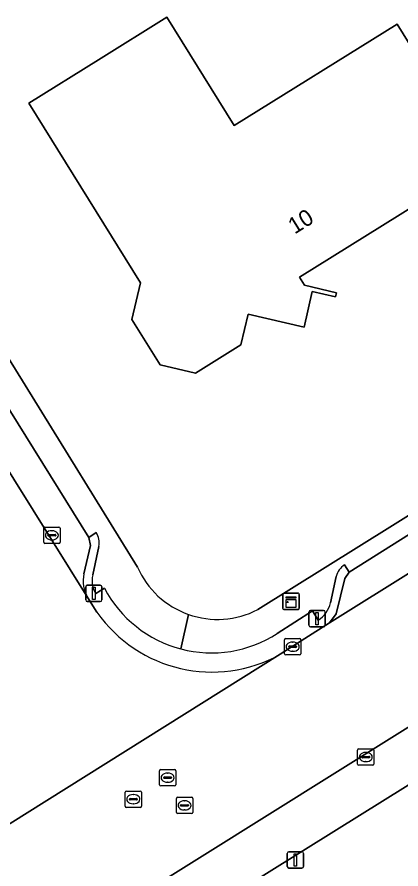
# Model space of a CAD drawing. Extents: x 158455 to 159797, y 387218 to 388672.
# Drawn here: x 158839.9 to 158863.3, y 387656.7 to 387708.7 of the extents above; entities that cross this region are included whole.
import ezdxf

# ---------------------------------------------------------------- set-up
doc = ezdxf.new("R2010")
doc.units = 0
for name, color, linetype in [('IMGEO_Erf', 7, 'Continuous'), ('IMGEO_Kast', 7, 'Continuous'), ('IMGEO_Kolk', 7, 'Continuous'), ('IMGEO_Lichtmast', 7, 'Continuous'), ('IMGEO_Pand', 7, 'Continuous'), ('IMGEO_Pand_nummerreeks', 7, 'Continuous'), ('IMGEO_Parkeervlak_open', 7, 'Continuous'), ('IMGEO_Rijbaan_lokaal_gesloten', 7, 'Continuous'), ('IMGEO_Rioolput', 7, 'Continuous'), ('IMGEO_Voetpad_open', 7, 'Continuous')]:
    doc.layers.add(name, color=color, linetype=linetype)

msp = doc.modelspace()

# ---------------------------------------------------------------- linework, layer by layer
at = {"layer": 'IMGEO_Erf'}
for points in [[(158854.575, 387672.508), (158879.115, 387687.804), (158883.712, 387690.464), (158885.911, 387691.845), (158889.039, 387693.808), (158894.399, 387697.16), (158919.426, 387712.738), (158925.895, 387716.782), (158944.987, 387728.68), (158946.265, 387734.359), (158945.05, 387736.345), (158936.552, 387750), (158894.251, 387817.603)], [(158789.671, 387767.555), (158798.526, 387753.232), (158826.597, 387708.465), (158847.224, 387675.111)], [(158889.005, 387677.476), (158884.006, 387674.377), (158883.615, 387674.152), (158859.384, 387659.046), (158794.528, 387618.614), (158789.575, 387615.526), (158787.01, 387619.309), (158783.472, 387624.969), (158781.948, 387627.373), (158778.071, 387633.488), (158774.808, 387638.724), (158774.068, 387639.841), (158771.484, 387643.741), (158770.998, 387644.552), (158768.064, 387649.308), (158764.23, 387655.435), (158760.938, 387660.621)]]:
    msp.add_lwpolyline(points, dxfattribs=at)
msp.add_lwpolyline([(158849.023, 387708.702), (158853.127, 387702.092), (158863.1, 387708.285), (158865.728, 387704.053), (158868.366, 387699.806), (158857.123, 387692.824), (158857.429, 387692.332), (158859.384, 387691.875), (158859.324, 387691.619), (158857.915, 387691.948), (158857.407, 387689.772), (158853.991, 387690.571), (158853.55, 387688.689), (158850.777, 387686.966), (158848.606, 387687.474), (158846.889, 387690.239), (158847.413, 387692.48), (158840.591, 387703.466), (158844.839, 387706.104)], close=True, dxfattribs=at)
for centre, radius, start, end in [((158852.117, 387677.253), 5.341, 203.6377, 250.5198), ((158852.12, 387677.253), 5.343, 250.4962, 297.3579)]:
    msp.add_arc(centre, radius, start, end, dxfattribs=at)
at = {"layer": 'IMGEO_Kast'}
for p, q in [((158856.114, 387672.585), (158856.114, 387673.426)), ((158856.114, 387673.426), (158856.114, 387672.585)), ((158856.189, 387673.51), (158857.03, 387673.51)), ((158857.03, 387673.51), (158856.189, 387673.51)), ((158857.114, 387673.435), (158857.114, 387672.594)), ((158857.114, 387672.594), (158857.114, 387673.435)), ((158857.039, 387672.51), (158856.198, 387672.51)), ((158856.198, 387672.51), (158857.039, 387672.51))]:
    msp.add_line(p, q, dxfattribs=at)
for points in [[(158856.309, 387673.3), (158856.909, 387673.3), (158856.909, 387673.215), (158856.309, 387673.215), (158856.309, 387673.3)], [(158856.309, 387673.125), (158856.909, 387673.125), (158856.909, 387672.636), (158856.309, 387672.636), (158856.309, 387673.125)]]:
    msp.add_lwpolyline(points, dxfattribs=at)
msp.add_circle((158856.393, 387672.974), 0.0377, dxfattribs=at)
for centre, start, end in [((158856.192, 387673.432), 92.4484, 184.2845), ((158856.192, 387673.432), 92.4484, 184.2845), ((158857.036, 387673.432), 2.4484, 94.2845), ((158857.036, 387673.432), 2.4484, 94.2845), ((158856.192, 387672.588), 182.4484, 274.2845), ((158856.192, 387672.588), 182.4484, 274.2845), ((158857.036, 387672.588), 272.4484, 4.2845), ((158857.036, 387672.588), 272.4484, 4.2845)]:
    msp.add_arc(centre, 0.0779, start, end, dxfattribs=at)
at = {"layer": 'IMGEO_Kolk'}
for p, q in [((158841.493, 387676.626), (158841.493, 387677.478)), ((158841.568, 387677.552), (158842.42, 387677.552)), ((158842.494, 387677.478), (158842.494, 387676.626)), ((158841.752, 387677.046), (158841.752, 387677.058)), ((158842.19, 387677.009), (158841.792, 387677.009)), ((158841.795, 387677.095), (158842.193, 387677.095)), ((158841.981, 387677.332), (158842.006, 387677.332)), ((158842.236, 387677.058), (158842.236, 387677.046)), ((158842.42, 387676.552), (158841.568, 387676.552)), ((158842.004, 387676.772), (158841.979, 387676.772)), ((158856.287, 387670.744), (158857.139, 387670.744)), ((158856.212, 387669.818), (158856.212, 387670.67)), ((158856.471, 387670.238), (158856.471, 387670.25)), ((158856.909, 387670.201), (158856.511, 387670.201)), ((158856.514, 387670.287), (158856.912, 387670.287)), ((158856.7, 387670.524), (158856.725, 387670.524)), ((158856.955, 387670.25), (158856.955, 387670.238)), ((158857.213, 387670.67), (158857.213, 387669.818)), ((158857.139, 387669.744), (158856.287, 387669.744)), ((158856.723, 387669.964), (158856.698, 387669.964)), ((158860.754, 387664.001), (158861.606, 387664.001)), ((158860.679, 387663.075), (158860.679, 387663.927)), ((158860.938, 387663.495), (158860.938, 387663.507)), ((158861.376, 387663.458), (158860.978, 387663.458)), ((158860.981, 387663.544), (158861.379, 387663.544)), ((158861.167, 387663.781), (158861.192, 387663.781)), ((158861.422, 387663.507), (158861.422, 387663.495)), ((158861.68, 387663.927), (158861.68, 387663.075)), ((158861.606, 387663.001), (158860.754, 387663.001)), ((158861.19, 387663.221), (158861.165, 387663.221))]:
    msp.add_line(p, q, dxfattribs=at)
for points in [[(158841.493, 387676.626), (158841.493, 387677.478)], [(158841.568, 387677.552), (158842.42, 387677.552)], [(158842.494, 387677.478), (158842.494, 387676.626)], [(158842.42, 387676.552), (158841.568, 387676.552)], [(158856.287, 387670.744), (158857.139, 387670.744)], [(158856.212, 387669.818), (158856.212, 387670.67)], [(158857.213, 387670.67), (158857.213, 387669.818)], [(158857.139, 387669.744), (158856.287, 387669.744)], [(158860.754, 387664.001), (158861.606, 387664.001)], [(158860.679, 387663.075), (158860.679, 387663.927)], [(158861.68, 387663.927), (158861.68, 387663.075)], [(158861.606, 387663.001), (158860.754, 387663.001)]]:
    msp.add_lwpolyline(points, dxfattribs=at)
for centre, radius, start, end in [((158841.57, 387677.476), 0.0765, 91.552, 178.448), ((158841.57, 387677.476), 0.0765, 91.552, 178.448), ((158842.418, 387677.476), 0.0765, 1.552, 88.448), ((158842.418, 387677.476), 0.0765, 1.552, 88.448), ((158841.792, 387677.055), 0.0403, 85.8775, 175.7526), ((158841.789, 387677.045), 0.0366, 178.938, 274.7102), ((158842.193, 387677.052), 0.043, 264.8664, 352.4533), ((158842.197, 387677.057), 0.0386, 1.7309, 96.639), ((158841.57, 387676.628), 0.0765, 181.552, 268.448), ((158841.57, 387676.628), 0.0765, 181.552, 268.448), ((158842.418, 387676.628), 0.0765, 271.552, 358.448), ((158842.418, 387676.628), 0.0765, 271.552, 358.448), ((158856.289, 387670.668), 0.0765, 91.552, 178.448), ((158856.289, 387670.668), 0.0765, 91.552, 178.448), ((158857.137, 387670.668), 0.0765, 1.552, 88.448), ((158857.137, 387670.668), 0.0765, 1.552, 88.448), ((158856.511, 387670.247), 0.0403, 85.8775, 175.7526), ((158856.508, 387670.237), 0.0366, 178.938, 274.7102), ((158856.912, 387670.244), 0.043, 264.8664, 352.4533), ((158856.916, 387670.249), 0.0386, 1.7309, 96.639), ((158856.289, 387669.82), 0.0765, 181.552, 268.448), ((158856.289, 387669.82), 0.0765, 181.552, 268.448), ((158857.137, 387669.82), 0.0765, 271.552, 358.448), ((158857.137, 387669.82), 0.0765, 271.552, 358.448), ((158860.756, 387663.925), 0.0765, 91.552, 178.448), ((158860.756, 387663.925), 0.0765, 91.552, 178.448), ((158861.604, 387663.925), 0.0765, 1.552, 88.448), ((158861.604, 387663.925), 0.0765, 1.552, 88.448), ((158860.978, 387663.504), 0.0403, 85.8775, 175.7526), ((158860.975, 387663.494), 0.0366, 178.938, 274.7102), ((158861.379, 387663.501), 0.043, 264.8664, 352.4533), ((158861.383, 387663.506), 0.0386, 1.7309, 96.639), ((158860.756, 387663.077), 0.0765, 181.552, 268.448), ((158860.756, 387663.077), 0.0765, 181.552, 268.448), ((158861.604, 387663.077), 0.0765, 271.552, 358.448), ((158861.604, 387663.077), 0.0765, 271.552, 358.448)]:
    msp.add_arc(centre, radius, start, end, dxfattribs=at)
for centre, major_axis, ratio, start_param, end_param in [((158841.98, 387677.052), (-0.387, 0.002), 0.722429, 4.712389, 7.853982), ((158842.005, 387677.052), (-0.39, 0.002), 0.717154, 1.570796, 4.712389), ((158856.699, 387670.244), (-0.387, 0.002), 0.722429, 4.712389, 7.853982), ((158856.724, 387670.244), (-0.39, 0.002), 0.717154, 1.570796, 4.712389), ((158861.166, 387663.501), (-0.387, 0.002), 0.722429, 4.712389, 7.853982), ((158861.191, 387663.501), (-0.39, 0.002), 0.717154, 1.570796, 4.712389)]:
    msp.add_ellipse(centre, major_axis=major_axis, ratio=ratio, start_param=start_param, end_param=end_param, dxfattribs=at)
at = {"layer": 'IMGEO_Lichtmast'}
for p, q in [((158844.059, 387673.098), (158844.059, 387673.898)), ((158844.059, 387673.898), (158844.059, 387673.098)), ((158844.159, 387673.998), (158844.949, 387673.998)), ((158844.949, 387673.998), (158844.159, 387673.998)), ((158845.049, 387673.898), (158845.049, 387673.098)), ((158845.049, 387673.098), (158845.049, 387673.898)), ((158844.949, 387672.998), (158844.159, 387672.998)), ((158844.159, 387672.998), (158844.949, 387672.998)), ((158857.71, 387671.555), (158857.71, 387672.355)), ((158857.71, 387672.355), (158857.71, 387671.555)), ((158857.81, 387672.455), (158858.6, 387672.455)), ((158858.6, 387672.455), (158857.81, 387672.455)), ((158858.7, 387672.355), (158858.7, 387671.555)), ((158858.7, 387671.555), (158858.7, 387672.355)), ((158858.6, 387671.455), (158857.81, 387671.455)), ((158857.81, 387671.455), (158858.6, 387671.455)), ((158856.486, 387657.713), (158857.276, 387657.713)), ((158857.276, 387657.713), (158856.486, 387657.713)), ((158856.386, 387656.813), (158856.386, 387657.613)), ((158856.386, 387657.613), (158856.386, 387656.813)), ((158857.376, 387657.613), (158857.376, 387656.813)), ((158857.376, 387656.813), (158857.376, 387657.613)), ((158857.276, 387656.713), (158856.486, 387656.713)), ((158856.486, 387656.713), (158857.276, 387656.713))]:
    msp.add_line(p, q, dxfattribs=at)
for points in [[(158844.479, 387673.873), (158844.629, 387673.873), (158844.629, 387673.123), (158844.479, 387673.123), (158844.479, 387673.873)], [(158858.13, 387672.33), (158858.28, 387672.33), (158858.28, 387671.58), (158858.13, 387671.58), (158858.13, 387672.33)], [(158856.806, 387657.588), (158856.956, 387657.588), (158856.956, 387656.838), (158856.806, 387656.838), (158856.806, 387657.588)]]:
    msp.add_lwpolyline(points, dxfattribs=at)
for centre, start, end in [((158844.159, 387673.898), 90, 180), ((158844.159, 387673.898), 90, 180), ((158844.949, 387673.898), 0, 90), ((158844.949, 387673.898), 360, 90), ((158844.159, 387673.098), 180, 270), ((158844.159, 387673.098), 180, 270), ((158844.949, 387673.098), 270, 0), ((158844.949, 387673.098), 270, 0), ((158857.81, 387672.355), 90, 180), ((158857.81, 387672.355), 90, 180), ((158858.6, 387672.355), 0, 90), ((158858.6, 387672.355), 360, 90), ((158857.81, 387671.555), 180, 270), ((158857.81, 387671.555), 180, 270), ((158858.6, 387671.555), 270, 0), ((158858.6, 387671.555), 270, 0), ((158856.486, 387657.613), 90, 180), ((158856.486, 387657.613), 90, 180), ((158857.276, 387657.613), 0, 90), ((158857.276, 387657.613), 360, 90), ((158856.486, 387656.813), 180, 270), ((158856.486, 387656.813), 180, 270), ((158857.276, 387656.813), 270, 0), ((158857.276, 387656.813), 270, 0)]:
    msp.add_arc(centre, 0.1, start, end, dxfattribs=at)
at = {"layer": 'IMGEO_Pand'}
msp.add_lwpolyline([(158865.728, 387704.053), (158863.1, 387708.285), (158853.127, 387702.092), (158849.023, 387708.702), (158844.839, 387706.104), (158840.591, 387703.466), (158847.413, 387692.48), (158846.889, 387690.239), (158848.606, 387687.474), (158850.777, 387686.966), (158853.55, 387688.689), (158853.991, 387690.571), (158857.407, 387689.772), (158857.915, 387691.948), (158859.324, 387691.619), (158859.384, 387691.875), (158857.429, 387692.332), (158857.123, 387692.824), (158868.366, 387699.806)], close=True, dxfattribs=at)
at = {"layer": 'IMGEO_Parkeervlak_open'}
for points in [[(158788.904, 387761.837), (158844.198, 387673.232)], [(158843.953, 387674.704), (158844.348, 387676.432), (158844.256, 387676.913), (158825.174, 387707.541), (158797.136, 387752.353), (158792.084, 387760.425)], [(158878.551, 387684.629), (158876.735, 387685.059), (158876.248, 387684.931), (158860.171, 387674.791), (158859.911, 387674.413), (158859.369, 387672.243), (158858.962, 387671.706), (158880.072, 387684.887)]]:
    msp.add_lwpolyline(points, dxfattribs=at)
msp.add_arc((158845.904, 387674.272), 1.998, 167.5274, 211.3719, dxfattribs=at)
at = {"layer": 'IMGEO_Rijbaan_lokaal_gesloten'}
for points in [[(158844.747, 387672.356), (158844.198, 387673.232), (158788.904, 387761.837)], [(158945.416, 387725.594), (158927.362, 387714.425), (158920.835, 387710.34), (158895.883, 387694.779), (158890.625, 387691.491), (158885.188, 387688.104), (158880.72, 387685.337), (158880.072, 387684.887), (158858.962, 387671.706), (158855.957, 387669.782), (158835.817, 387657.182), (158835.446, 387656.987), (158834.62, 387656.451), (158799.078, 387634.195)], [(158789.305, 387636.07), (158782.556, 387631.666), (158790.258, 387619.355), (158883.627, 387677.735), (158887.243, 387680.019), (158907.509, 387692.653)], [(158835.446, 387656.987), (158835.817, 387657.182), (158855.957, 387669.782)]]:
    msp.add_lwpolyline(points, dxfattribs=at)
msp.add_arc((158851.776, 387677.269), 8.575, 214.9515, 299.1848, dxfattribs=at)
at = {"layer": 'IMGEO_Rioolput'}
for p, q in [((158848.568, 387661.813), (158848.568, 387662.665)), ((158848.643, 387662.739), (158849.495, 387662.739)), ((158849.056, 387662.519), (158849.081, 387662.519)), ((158849.569, 387662.665), (158849.569, 387661.813)), ((158848.827, 387662.233), (158848.827, 387662.245)), ((158849.265, 387662.196), (158848.867, 387662.196)), ((158848.87, 387662.282), (158849.268, 387662.282)), ((158849.079, 387661.959), (158849.054, 387661.959)), ((158849.311, 387662.245), (158849.311, 387662.233)), ((158846.47, 387660.497), (158846.47, 387661.349)), ((158846.545, 387661.423), (158847.397, 387661.423)), ((158847.471, 387661.349), (158847.471, 387660.497)), ((158849.495, 387661.739), (158848.643, 387661.739)), ((158846.729, 387660.917), (158846.729, 387660.929)), ((158847.167, 387660.88), (158846.769, 387660.88)), ((158846.772, 387660.966), (158847.17, 387660.966)), ((158846.958, 387661.203), (158846.983, 387661.203)), ((158847.213, 387660.929), (158847.213, 387660.917)), ((158849.603, 387660.121), (158849.603, 387660.973)), ((158849.678, 387661.047), (158850.53, 387661.047)), ((158850.091, 387660.827), (158850.116, 387660.827)), ((158850.604, 387660.973), (158850.604, 387660.121)), ((158847.397, 387660.423), (158846.545, 387660.423)), ((158846.981, 387660.643), (158846.956, 387660.643)), ((158849.862, 387660.541), (158849.862, 387660.553)), ((158850.3, 387660.504), (158849.902, 387660.504)), ((158849.905, 387660.59), (158850.303, 387660.59)), ((158850.346, 387660.553), (158850.346, 387660.541)), ((158850.53, 387660.047), (158849.678, 387660.047)), ((158850.114, 387660.267), (158850.089, 387660.267))]:
    msp.add_line(p, q, dxfattribs=at)
for points in [[(158848.568, 387661.813), (158848.568, 387662.665)], [(158848.643, 387662.739), (158849.495, 387662.739)], [(158849.569, 387662.665), (158849.569, 387661.813)], [(158846.47, 387660.497), (158846.47, 387661.349)], [(158846.545, 387661.423), (158847.397, 387661.423)], [(158847.471, 387661.349), (158847.471, 387660.497)], [(158849.495, 387661.739), (158848.643, 387661.739)], [(158849.603, 387660.121), (158849.603, 387660.973)], [(158849.678, 387661.047), (158850.53, 387661.047)], [(158850.604, 387660.973), (158850.604, 387660.121)], [(158847.397, 387660.423), (158846.545, 387660.423)], [(158850.53, 387660.047), (158849.678, 387660.047)]]:
    msp.add_lwpolyline(points, dxfattribs=at)
for centre, radius, start, end in [((158848.645, 387662.663), 0.0765, 91.552, 178.448), ((158848.645, 387662.663), 0.0765, 91.552, 178.448), ((158849.493, 387662.663), 0.0765, 1.552, 88.448), ((158849.493, 387662.663), 0.0765, 1.552, 88.448), ((158848.867, 387662.242), 0.0403, 85.8775, 175.7526), ((158848.864, 387662.232), 0.0366, 178.938, 274.7102), ((158849.268, 387662.239), 0.043, 264.8664, 352.4533), ((158849.272, 387662.244), 0.0386, 1.7309, 96.639), ((158846.547, 387661.347), 0.0765, 91.552, 178.448), ((158846.547, 387661.347), 0.0765, 91.552, 178.448), ((158847.395, 387661.347), 0.0765, 1.552, 88.448), ((158847.395, 387661.347), 0.0765, 1.552, 88.448), ((158848.645, 387661.815), 0.0765, 181.552, 268.448), ((158848.645, 387661.815), 0.0765, 181.552, 268.448), ((158849.493, 387661.815), 0.0765, 271.552, 358.448), ((158849.493, 387661.815), 0.0765, 271.552, 358.448), ((158846.769, 387660.926), 0.0403, 85.8775, 175.7526), ((158846.766, 387660.916), 0.0366, 178.938, 274.7102), ((158847.17, 387660.923), 0.043, 264.8664, 352.4533), ((158847.174, 387660.928), 0.0386, 1.7309, 96.639), ((158849.68, 387660.971), 0.0765, 91.552, 178.448), ((158849.68, 387660.971), 0.0765, 91.552, 178.448), ((158850.528, 387660.971), 0.0765, 1.552, 88.448), ((158850.528, 387660.971), 0.0765, 1.552, 88.448), ((158846.547, 387660.499), 0.0765, 181.552, 268.448), ((158846.547, 387660.499), 0.0765, 181.552, 268.448), ((158847.395, 387660.499), 0.0765, 271.552, 358.448), ((158847.395, 387660.499), 0.0765, 271.552, 358.448), ((158849.902, 387660.55), 0.0403, 85.8775, 175.7526), ((158849.899, 387660.54), 0.0366, 178.938, 274.7102), ((158850.303, 387660.547), 0.043, 264.8664, 352.4533), ((158850.307, 387660.552), 0.0386, 1.7309, 96.639), ((158849.68, 387660.123), 0.0765, 181.552, 268.448), ((158849.68, 387660.123), 0.0765, 181.552, 268.448), ((158850.528, 387660.123), 0.0765, 271.552, 358.448), ((158850.528, 387660.123), 0.0765, 271.552, 358.448)]:
    msp.add_arc(centre, radius, start, end, dxfattribs=at)
for centre, major_axis, ratio, start_param, end_param in [((158849.055, 387662.239), (-0.387, 0.002), 0.722429, 4.712389, 7.853982), ((158849.08, 387662.239), (-0.39, 0.002), 0.717154, 1.570796, 4.712389), ((158846.957, 387660.923), (-0.387, 0.002), 0.722429, 4.712389, 7.853982), ((158846.982, 387660.923), (-0.39, 0.002), 0.717154, 1.570796, 4.712389), ((158850.09, 387660.547), (-0.387, 0.002), 0.722429, 4.712389, 7.853982), ((158850.115, 387660.547), (-0.39, 0.002), 0.717154, 1.570796, 4.712389)]:
    msp.add_ellipse(centre, major_axis=major_axis, ratio=ratio, start_param=start_param, end_param=end_param, dxfattribs=at)
at = {"layer": 'IMGEO_Voetpad_open'}
for points in [[(158826.597, 387708.465), (158825.174, 387707.541), (158844.256, 387676.913), (158844.693, 387677.226)], [(158847.224, 387675.111), (158826.597, 387708.465)], [(158880.072, 387684.887), (158880.72, 387685.337), (158879.115, 387687.804), (158854.575, 387672.508)], [(158859.886, 387675.243), (158860.171, 387674.791), (158876.248, 387684.931), (158876.735, 387685.059), (158878.551, 387684.629)], [(158883.627, 387677.735), (158790.258, 387619.355), (158788.589, 387618.312), (158787.69, 387619.674), (158787.01, 387619.309), (158789.575, 387615.526), (158794.528, 387618.614), (158859.384, 387659.046), (158883.615, 387674.152), (158883.066, 387674.978)], [(158844.693, 387677.226), (158844.256, 387676.913), (158844.348, 387676.432), (158843.953, 387674.704)], [(158844.871, 387676.368), (158844.491, 387674.626)], [(158844.491, 387674.626), (158844.871, 387676.368)], [(158855.957, 387669.782), (158858.962, 387671.706), (158859.369, 387672.243), (158859.911, 387674.413), (158860.171, 387674.791), (158859.886, 387675.243)], [(158859.378, 387674.538), (158859.022, 387672.932)], [(158859.022, 387672.932), (158859.378, 387674.538)], [(158844.677, 387673.49), (158845.21, 387673.817)], [(158845.21, 387673.817), (158844.677, 387673.49)], [(158844.198, 387673.232), (158844.747, 387672.356)], [(158858.277, 387671.873), (158857.935, 387672.429), (158855.772, 387671.048)], [(158855.772, 387671.048), (158857.935, 387672.429), (158858.277, 387671.873)], [(158849.882, 387670.108), (158850.336, 387672.217)], [(158850.336, 387672.217), (158849.882, 387670.108)]]:
    msp.add_lwpolyline(points, dxfattribs=at)
for centre, radius, start, end in [((158843.78, 387676.589), 1.113, 348.549, 34.8916), ((158843.78, 387676.589), 1.113, 348.549, 34.8916), ((158852.117, 387677.253), 5.341, 203.6377, 250.5198), ((158860.469, 387674.287), 1.12, 121.3983, 167.0512), ((158860.469, 387674.287), 1.12, 121.3983, 167.0512), ((158845.904, 387674.272), 1.998, 167.5274, 211.3719), ((158845.868, 387674.268), 1.422, 165.4292, 213.1682), ((158845.868, 387674.268), 1.422, 165.4292, 213.1682), ((158851.759, 387677.269), 7.403, 207.7954, 255.314), ((158851.759, 387677.269), 7.403, 207.7954, 255.314), ((158857.39, 387673.289), 1.671, 302.0726, 347.6751), ((158857.39, 387673.289), 1.671, 302.0726, 347.6751), ((158851.776, 387677.269), 8.575, 214.9515, 299.1848), ((158852.12, 387677.253), 5.343, 250.4962, 297.3579), ((158851.758, 387677.274), 7.407, 255.3262, 302.8088), ((158851.758, 387677.274), 7.407, 255.3262, 302.8088)]:
    msp.add_arc(centre, radius, start, end, dxfattribs=at)

# ---------------------------------------------------------------- texts
at = {"layer": 'IMGEO_Pand_nummerreeks'}
msp.add_text('10', height=1, rotation=31.8406, dxfattribs=at).set_placement((158856.831, 387695.423))

doc.saveas('drawing.dxf')
